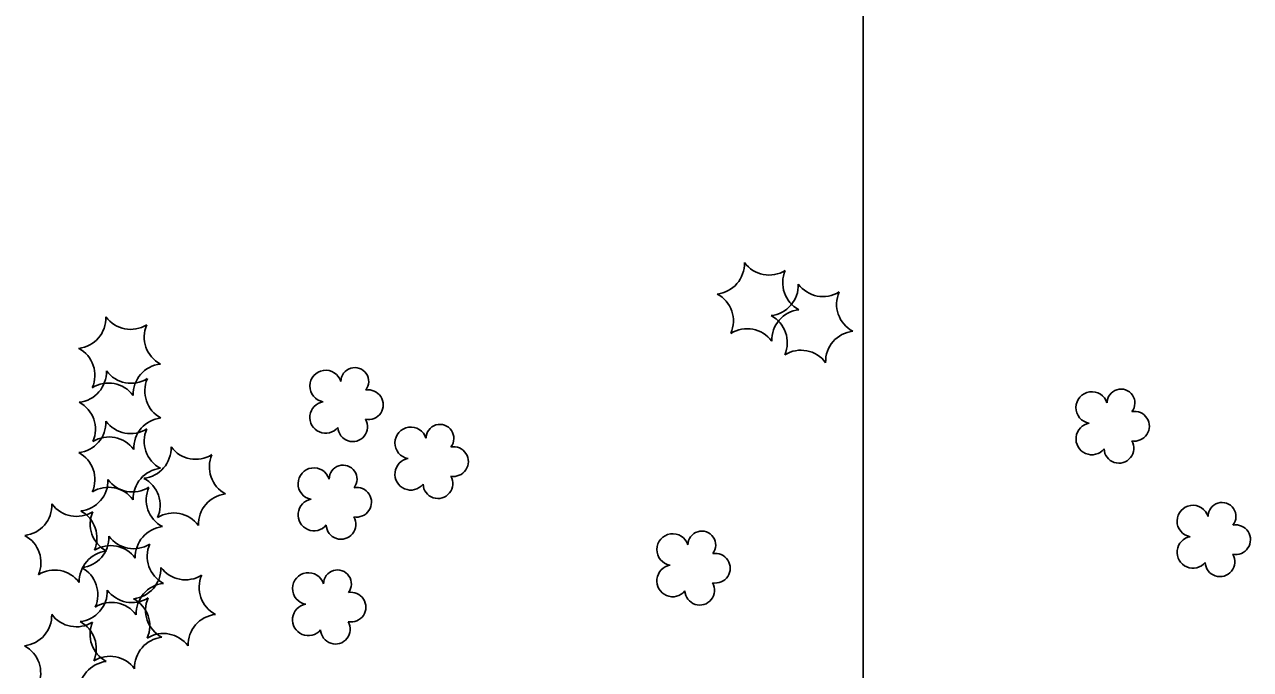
# Model space of a CAD drawing. Extents: x 353423 to 364002, y 127000 to 201942.
# Drawn here: x 360842.9 to 361072.5, y 153809.3 to 153930.1 of the extents above; entities that cross this region are included whole.
import ezdxf

# ---------------------------------------------------------------- set-up
doc = ezdxf.new("R2010")
doc.units = 0
doc.layers.add('E_FEN_Generic', color=7, linetype='Continuous')
doc.layers.add('E_LAND_TreeLine', color=7, linetype='Continuous')

msp = doc.modelspace()

# ---------------------------------------------------------------- linework, layer by layer
at = {"layer": 'E_FEN_Generic'}
for centre, radius, start, end in [((360972.01, 153885.3), 5.72, 276.2674, 2.0323), ((360982.35, 153888.89), 5.72, 216.2674, 302.0323), ((360990.62, 153881.73), 5.72, 156.2674, 242.0323), ((360982.11, 153881.27), 5.72, 276.2674, 2.0323), ((360992.44, 153884.86), 5.72, 216.2674, 302.0323), ((360969.95, 153874.55), 5.72, 336.2674, 62.0323), ((361000.72, 153877.7), 5.72, 156.2674, 242.0323), ((360852.42, 153875.12), 5.72, 276.2674, 2.0323), ((360862.76, 153878.71), 5.72, 216.2674, 302.0323), ((360980.05, 153870.52), 5.72, 336.2674, 62.0323), ((360988.57, 153870.98), 5.72, 96.2674, 182.0323), ((360871.04, 153871.55), 5.72, 156.2674, 242.0323), ((360978.23, 153867.4), 5.72, 36.2674, 122.0323), ((360998.66, 153866.96), 5.72, 96.2674, 182.0323), ((360850.37, 153864.38), 5.72, 336.2674, 62.0323), ((360988.33, 153863.37), 5.72, 36.2674, 122.0323), ((360868.98, 153860.81), 5.72, 96.2674, 182.0323), ((360904.76, 153863.23), 2.61, 321.8358, 179.7684), ((360852.53, 153865.03), 5.72, 276.2674, 2.0323), ((360862.87, 153868.62), 5.72, 216.2674, 302.0323), ((360871.15, 153861.46), 5.72, 156.2674, 242.0323), ((360899.31, 153862.37), 2.97, 17.1306, 260.1038), ((360858.64, 153857.22), 5.72, 36.2674, 122.0323), ((360907.31, 153858.88), 2.78, 259.1277, 100.1387), ((361042.8, 153858.34), 2.97, 17.1306, 260.1038), ((361048.25, 153859.2), 2.61, 321.8358, 179.7684), ((360850.48, 153854.29), 5.72, 336.2674, 62.0323), ((360899.31, 153856.51), 2.97, 99.4798, 320.7136), ((360869.09, 153850.72), 5.72, 96.2674, 182.0323), ((361050.8, 153854.85), 2.78, 259.1277, 100.1387), ((360852.43, 153855.6), 5.72, 276.2674, 2.0323), ((360862.77, 153859.19), 5.72, 216.2674, 302.0323), ((360871.04, 153852.03), 5.72, 156.2674, 242.0323), ((360904.38, 153854.75), 2.78, 182.4506, 30.2236), ((360915.25, 153851.72), 2.97, 17.1306, 260.1038), ((360920.71, 153852.59), 2.61, 321.8358, 179.7684), ((361042.8, 153852.48), 2.97, 99.4798, 320.7136), ((360858.75, 153847.13), 5.72, 36.2674, 122.0323), ((361047.87, 153850.72), 2.78, 182.4506, 30.2236), ((360850.37, 153844.86), 5.72, 336.2674, 62.0323), ((360864.64, 153850.79), 5.72, 276.2674, 2.0323), ((360874.98, 153854.38), 5.72, 216.2674, 302.0323), ((360883.25, 153847.22), 5.72, 156.2674, 242.0323), ((360923.25, 153848.23), 2.78, 259.1277, 100.1387), ((360897.11, 153844.09), 2.97, 17.1306, 260.1038), ((360902.57, 153844.96), 2.61, 321.8358, 179.7684), ((360915.25, 153845.87), 2.97, 99.4798, 320.7136), ((360852.82, 153844.67), 5.72, 276.2674, 2.0323), ((360863.15, 153848.26), 5.72, 216.2674, 302.0323), ((360868.99, 153841.29), 5.72, 96.2674, 182.0323), ((360862.58, 153840.04), 5.72, 336.2674, 62.0323), ((360920.33, 153844.1), 2.78, 182.4506, 30.2236), ((360858.65, 153837.7), 5.72, 36.2674, 122.0323), ((360871.43, 153841.1), 5.72, 156.2674, 242.0323), ((360905.11, 153840.61), 2.78, 259.1277, 100.1387), ((360842.32, 153840.09), 5.72, 276.2674, 2.0323), ((360852.66, 153843.68), 5.72, 216.2674, 302.0323), ((360881.19, 153836.48), 5.72, 96.2674, 182.0323), ((360897.11, 153838.24), 2.97, 99.4798, 320.7136), ((361067.18, 153837.96), 2.61, 321.8358, 179.7684), ((360850.76, 153833.92), 5.72, 336.2674, 62.0323), ((360860.94, 153836.52), 5.72, 156.2674, 242.0323), ((360870.86, 153832.89), 5.72, 36.2674, 122.0323), ((360902.18, 153836.47), 2.78, 182.4506, 30.2236), ((361061.73, 153837.09), 2.97, 17.1306, 260.1038), ((360869.37, 153830.36), 5.72, 96.2674, 182.0323), ((361069.73, 153833.6), 2.78, 259.1277, 100.1387), ((360840.26, 153829.34), 5.72, 336.2674, 62.0323), ((360852.99, 153834.04), 5.72, 276.2674, 2.0323), ((360863.32, 153837.63), 5.72, 216.2674, 302.0323), ((360964.3, 153831.75), 2.97, 17.1306, 260.1038), ((360969.75, 153832.61), 2.61, 321.8358, 179.7684), ((361061.73, 153831.24), 2.97, 99.4798, 320.7136), ((360858.88, 153825.78), 5.72, 96.2674, 182.0323), ((360859.04, 153826.77), 5.72, 36.2674, 122.0323), ((360871.6, 153830.48), 5.72, 156.2674, 242.0323), ((360972.3, 153828.26), 2.78, 259.1277, 100.1387), ((360964.3, 153825.89), 2.97, 99.4798, 320.7136), ((361066.8, 153829.47), 2.78, 182.4506, 30.2236), ((360848.54, 153822.19), 5.72, 36.2674, 122.0323), ((360850.93, 153823.3), 5.72, 336.2674, 62.0323), ((360862.71, 153828.22), 5.72, 276.2674, 2.0323), ((360873.05, 153831.81), 5.72, 216.2674, 302.0323), ((360881.33, 153824.65), 5.72, 156.2674, 242.0323), ((360896.06, 153824.45), 2.97, 17.1306, 260.1038), ((360901.52, 153825.32), 2.61, 321.8358, 179.7684), ((360852.69, 153823.96), 5.72, 276.2674, 2.0323), ((360863.02, 153827.55), 5.72, 216.2674, 302.0323), ((360869.54, 153819.73), 5.72, 96.2674, 182.0323), ((360969.37, 153824.13), 2.78, 182.4506, 30.2236), ((360859.2, 153816.14), 5.72, 36.2674, 122.0323), ((360860.65, 153817.48), 5.72, 336.2674, 62.0323), ((360871.3, 153820.39), 5.72, 156.2674, 242.0323), ((360904.06, 153820.97), 2.78, 259.1277, 100.1387), ((360842.28, 153819.42), 5.72, 276.2674, 2.0323), ((360852.62, 153823.01), 5.72, 216.2674, 302.0323), ((360879.27, 153813.91), 5.72, 96.2674, 182.0323), ((360896.06, 153818.6), 2.97, 99.4798, 320.7136), ((360850.63, 153813.21), 5.72, 336.2674, 62.0323), ((360860.9, 153815.85), 5.72, 156.2674, 242.0323), ((360901.14, 153816.84), 2.78, 182.4506, 30.2236), ((360869.24, 153809.64), 5.72, 96.2674, 182.0323), ((360868.93, 153810.32), 5.72, 36.2674, 122.0323), ((360840.22, 153808.67), 5.72, 336.2674, 62.0323), ((360858.84, 153805.1), 5.72, 96.2674, 182.0323), ((360858.91, 153806.05), 5.72, 36.2674, 122.0323)]:
    msp.add_arc(centre, radius, start, end, dxfattribs=at)
at = {"layer": 'E_LAND_TreeLine'}
msp.add_line((361000, 152500), (361000, 155000), dxfattribs=at)

doc.saveas('drawing.dxf')
